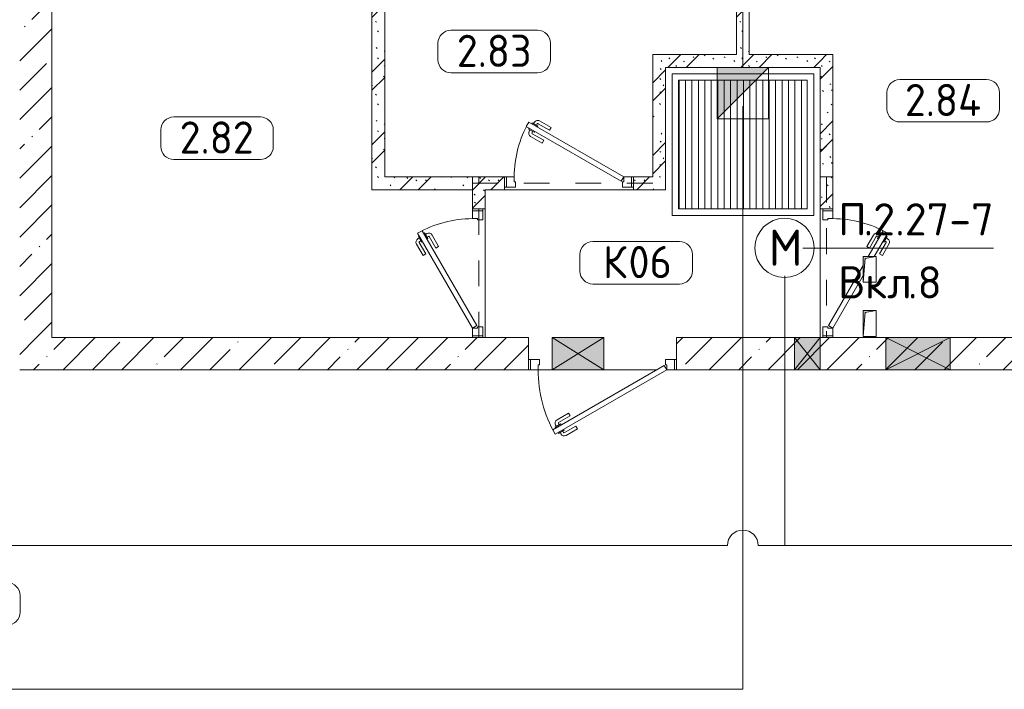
# Model space of a CAD drawing. Header units: millimetres. Extents: x -32229 to 291619, y -13689 to 125138.
# Tile 498 of 565: x 98330 to 105976, y 80217 to 85421. Entities that reach past the tile are written whole.
import ezdxf

# ---------------------------------------------------------------- set-up
doc = ezdxf.new("R2010")
doc.units = ezdxf.units.MM
doc.linetypes.add('3_ Штрих_ 1 х 1 мм', pattern=[400, 200, -200])
for name, color, linetype, lineweight in [('A-____-NOTE-TEXT', 7, 'Continuous', 18), ('A-AREA-____-IDEN', 7, 'Continuous', 9), ('A-DETL-____-THIN', 7, 'Continuous', 9), ('A-DOOR-____-MCUT', 7, 'Continuous', 9), ('A-DOOR-____-OTLN', 7, 'Continuous', 18), ('A-DOOR-FRAM-MCUT', 7, 'Continuous', 9), ('A-FLOR-____-OTLN', 7, 'Continuous', 18), ('A-GLAZ-____-MCUT', 7, 'Continuous', 9), ('A-GLAZ-____-OTLN', 7, 'Continuous', 18), ('A-WALL-____-MCUT', 7, 'Continuous', 40), ('A-WALL-____-PATT', 7, 'Continuous', 40), ('G-____-____-TEXT', 7, 'Continuous', 9), ('I-WALL-____-MCUT', 7, 'Continuous', 40), ('M-EQPM-____-OTLN', 7, 'Continuous', 18), ('S-BEAM-____-OTLN', 7, 'Continuous', 18)]:
    doc.layers.add(name, color=color, linetype=linetype, lineweight=lineweight)
doc.layers.add('A-DETL-____-OTLN', color=7, linetype='Continuous', lineweight=9, true_color=0x00a600)
doc.styles.add('GOST Common_2', font='GOST_Common.ttf', dxfattribs={"height": 280})
doc.styles.add('GOST Common_9', font='GOST_Common.ttf', dxfattribs={"height": 250})
doc.styles.add('ISOCPEUR', font='isocpeur.ttf', dxfattribs={"height": 250})
pattern_1 = [(135, (300.56, 377.28), (-565.6854, 6e-14), [10, -790]), (135, (349.8, 474.73), (-565.6854, 6e-14), [10, -790]), (135, (423.93, 473.06), (-565.6854, 6e-14), [10, -790]), (135, (229.92, 447.9), (-565.6854, 6e-14), [10, -790]), (135, (155.08, 447.9), (-565.6854, 6e-14), [10, -790]), (135, (114.9, 369.03), (-565.6854, 6e-14), [10, -790]), (135, (132.43, 285.8), (-565.6854, 6e-14), [10, -790]), (135, (214.66, 322), (-565.6854, 6e-14), [10, -790]), (135, (198.16, 261.88), (-565.6854, 6e-14), [10, -790]), (135, (45.2, 272.9), (-565.6854, 6e-14), [10, -790]), (135, (42.32, 336.16), (-565.6854, 6e-14), [10, -790]), (135, (92.26, 192.24), (-565.6854, 6e-14), [10, -790]), (135, (7.07, 149.2), (-565.6854, 6e-14), [10, -790]), (135, (80.6, 95.1), (-565.6854, 6e-14), [10, -790]), (135, (79.53, 36.94), (-565.6854, 6e-14), [10, -790]), (135, (153.87, 74.56), (-565.6854, 6e-14), [10, -790]), (135, (228.35, 124.8), (-565.6854, 6e-14), [10, -790]), (135, (279.75, 180.4), (-565.6854, 6e-14), [10, -790]), (135, (282.9, 31.63), (-565.6854, 6e-14), [10, -790]), (135, (377.38, 53.45), (-565.6854, 6e-14), [10, -790]), (135, (352.28, 102.7), (-565.6854, 6e-14), [10, -790]), (135, (354.05, 0), (-565.6854, 6e-14), [10, -790]), (135, (553.23, 16.45), (-565.6854, 6e-14), [10, -790]), (135, (542.38, 63.45), (-565.6854, 6e-14), [10, -790]), (135, (536.58, 239.3), (-565.6854, 6e-14), [10, -790]), (135, (475.85, 203.9), (-565.6854, 6e-14), [10, -790]), (135, (475.85, 316.54), (-565.6854, 6e-14), [10, -790]), (135, (520.8, 408.7), (-565.6854, 6e-14), [10, -790]), (135, (551.1, 470.8), (-565.6854, 6e-14), [10, -790]), (135, (235.25, 537.93), (-565.6854, 6e-14), [10, -790]), (135, (407.25, 547.65), (-565.6854, 6e-14), [10, -790]), (135, (94.5, 558.6), (-565.6854, 6e-14), [10, -790]), (135, (46.4, 532.3), (-565.6854, 6e-14), [10, -790]), (135, (85.56, 465.04), (-565.6854, 6e-14), [10, -790]), (135, (355.53, 181.14), (-565.6854, 6e-14), [10, -790]), (135, (362.23, 243.6), (-565.6854, 6e-14), [10, -790]), (135, (413.45, 344.1), (-565.6854, 6e-14), [10, -790]), (135, (286.3, 273.25), (-565.6854, 6e-14), [10, -790]), (135, (423.02, 263.72), (-565.6854, 6e-14), [10, -790]), (135, (162.94, 190.2), (-565.6854, 6e-14), [10, -790]), (135, (470.25, 120.93), (-565.6854, 6e-14), [10, -790]), (135, (484.48, 9.78), (-565.6854, 6e-14), [10, -790]), (45, (0, 212.13), (-565.6854, 0), []), (45, (212.13, 0), (-565.6854, 0), []), (45, (353.55, 0), (-565.6854, 0), []), (45, (0, 353.55), (-565.6854, 0), [])]
pattern_2 = [(45, (0, 0), (-228.0985, 228.0985), []), (45, (228.1, 0), (-228.0985, 228.0985), [403.225, -80.645, 6.706, -73.939])]

# ---------------------------------------------------------------- blocks, each defined once
blk = doc.blocks.new('АР_Дверь однопольная - 1000х2100h_850__Кладовая-4909950--02 ЭМ')
at = {"layer": 'A-DOOR-____-MCUT', "color": 253, "lineweight": 13, "true_color": 0xaaaaaa}
for p, q in [((311.1, 475), (-425, 50)), ((331.1, 440.4), (311.1, 475)), ((-405, 15.4), (331.1, 440.4)), ((-425, 50), (-405, 15.4))]:
    blk.add_line(p, q, dxfattribs=at)
at = {"layer": 'A-DOOR-____-OTLN', "color": 253, "lineweight": 5, "true_color": 0xaaaaaa}
for p, q in [((138.9, 433.3), (227.7, 484.6)), ((151.4, 411.7), (240.2, 462.9)), ((285.5, 469.4), (242.2, 444.4)), ((253, 450.7), (247, 461.1)), ((274.6, 463.2), (268.6, 473.6)), ((289.5, 462.5), (285.5, 469.4)), ((151.4, 411.7), (138.9, 433.3)), ((196.4, 333.7), (285.2, 385)), ((242.2, 444.4), (246.2, 437.5)), ((270.2, 395.9), (266.2, 402.9)), ((313.5, 420.9), (270.2, 395.9)), ((281, 402.2), (287, 391.8)), ((302.6, 414.7), (308.7, 404.3)), ((309.5, 427.9), (313.5, 420.9)), ((196.4, 333.7), (208.9, 312.1)), ((208.9, 312.1), (297.7, 363.3))]:
    blk.add_line(p, q, dxfattribs=at)
for centre, radius, start, end in [((242.7, 458.6), 30, 30, 120), ((242.7, 458.6), 4.99, 30, 120), ((-425, 50), 850, 360, 30), ((282.7, 389.3), 4.99, 300, 30), ((282.7, 389.3), 30, 300, 30)]:
    blk.add_arc(centre, radius, start, end, dxfattribs=at)
at = {"layer": 'A-DOOR-FRAM-MCUT', "color": 253, "lineweight": 13, "true_color": 0xaaaaaa}
for p, q in [((-485, 50), (-500, 50)), ((-425, 50), (-485, 50)), ((-485, 50), (-485, -30)), ((-425, 10), (-425, 50)), ((-415, 10), (-425, 10)), ((-415, -30), (-415, 10)), ((425, 10), (415, 10)), ((415, 10), (415, -30)), ((485, 50), (425, 50)), ((425, 50), (425, 10)), ((485, -30), (485, 50)), ((485, 50), (500, 50)), ((-485, -30), (-500, -30)), ((-485, -30), (-415, -30)), ((415, -30), (485, -30)), ((485, -30), (500, -30))]:
    blk.add_line(p, q, dxfattribs=at)
blk = doc.blocks.new('АР_Дверь однопольная - 1000х2100h_850__Кладовая-4724720--02 ЭМ')
at = {"layer": 'A-DOOR-____-MCUT', "color": 253, "lineweight": 13, "true_color": 0xaaaaaa}
for p, q in [((-311.1, 475), (-331.1, 440.4)), ((-130, 370.4), (-311.1, 475)), ((-331.1, 440.4), (-130, 324.2)), ((-62, 285), (405, 15.4)), ((425, 50), (18, 285)), ((405, 15.4), (425, 50))]:
    blk.add_line(p, q, dxfattribs=at)
at = {"layer": 'A-DOOR-____-OTLN', "color": 253, "lineweight": 5, "true_color": 0xaaaaaa}
for p, q in [((-289.5, 462.5), (-285.5, 469.4)), ((-285.5, 469.4), (-242.2, 444.4)), ((-274.6, 463.2), (-268.6, 473.6)), ((-253, 450.7), (-247, 461.1)), ((-151.4, 411.7), (-240.2, 462.9)), ((-138.9, 433.3), (-227.7, 484.6)), ((-309.5, 427.9), (-313.5, 420.9)), ((-313.5, 420.9), (-270.2, 395.9)), ((-302.6, 414.7), (-308.7, 404.3)), ((-281, 402.2), (-287, 391.8)), ((-196.4, 333.7), (-285.2, 385)), ((-270.2, 395.9), (-266.2, 402.9)), ((-242.2, 444.4), (-246.2, 437.5)), ((-151.4, 411.7), (-138.9, 433.3)), ((-208.9, 312.1), (-297.7, 363.3)), ((-196.4, 333.7), (-208.9, 312.1))]:
    blk.add_line(p, q, dxfattribs=at)
for centre, radius, start, end in [((425, 50), 850, 150, 180), ((-242.7, 458.6), 30, 60, 150), ((-242.7, 458.6), 4.99, 60, 150), ((-282.7, 389.3), 30, 150, 240), ((-282.7, 389.3), 4.99, 150, 240)]:
    blk.add_arc(centre, radius, start, end, dxfattribs=at)
at = {"layer": 'A-DOOR-FRAM-MCUT', "color": 253, "lineweight": 13, "true_color": 0xaaaaaa}
for p, q in [((-485, 50), (-500, 50)), ((-425, 50), (-485, 50)), ((-485, 50), (-485, -30)), ((-425, 10), (-425, 50)), ((-415, 10), (-425, 10)), ((-415, -30), (-415, 10)), ((425, 10), (415, 10)), ((415, 10), (415, -30)), ((485, 50), (425, 50)), ((425, 50), (425, 10)), ((485, -30), (485, 50)), ((485, 50), (500, 50)), ((-485, -30), (-500, -30)), ((-485, -30), (-415, -30)), ((415, -30), (485, -30)), ((485, -30), (500, -30))]:
    blk.add_line(p, q, dxfattribs=at)
blk = doc.blocks.new('АР_Дверь однопольная - 1000х2100h_850__Кладовая-4724611--02 ЭМ')
at = {"layer": 'A-DOOR-____-MCUT', "color": 253, "lineweight": 13, "true_color": 0xaaaaaa}
for p, q in [((-311.1, 475), (-331.1, 440.4)), ((425, 50), (-311.1, 475)), ((-331.1, 440.4), (405, 15.4)), ((405, 15.4), (425, 50))]:
    blk.add_line(p, q, dxfattribs=at)
at = {"layer": 'A-DOOR-____-OTLN', "color": 253, "lineweight": 5, "true_color": 0xaaaaaa}
for p, q in [((-289.5, 462.5), (-285.5, 469.4)), ((-285.5, 469.4), (-242.2, 444.4)), ((-274.6, 463.2), (-268.6, 473.6)), ((-253, 450.7), (-247, 461.1)), ((-151.4, 411.7), (-240.2, 462.9)), ((-138.9, 433.3), (-227.7, 484.6)), ((-309.5, 427.9), (-313.5, 420.9)), ((-313.5, 420.9), (-270.2, 395.9)), ((-302.6, 414.7), (-308.7, 404.3)), ((-281, 402.2), (-287, 391.8)), ((-196.4, 333.7), (-285.2, 385)), ((-270.2, 395.9), (-266.2, 402.9)), ((-242.2, 444.4), (-246.2, 437.5)), ((-151.4, 411.7), (-138.9, 433.3)), ((-208.9, 312.1), (-297.7, 363.3)), ((-196.4, 333.7), (-208.9, 312.1))]:
    blk.add_line(p, q, dxfattribs=at)
for centre, radius, start, end in [((425, 50), 850, 150, 180), ((-242.7, 458.6), 30, 60, 150), ((-242.7, 458.6), 4.99, 60, 150), ((-282.7, 389.3), 30, 150, 240), ((-282.7, 389.3), 4.99, 150, 240)]:
    blk.add_arc(centre, radius, start, end, dxfattribs=at)
at = {"layer": 'A-DOOR-FRAM-MCUT', "color": 253, "lineweight": 13, "true_color": 0xaaaaaa}
for p, q in [((-485, 50), (-500, 50)), ((-425, 50), (-485, 50)), ((-485, 50), (-485, -30)), ((-425, 10), (-425, 50)), ((-415, 10), (-425, 10)), ((-415, -30), (-415, 10)), ((425, 10), (415, 10)), ((415, 10), (415, -30)), ((485, 50), (425, 50)), ((425, 50), (425, 10)), ((485, -30), (485, 50)), ((485, 50), (500, 50)), ((-485, -30), (-500, -30)), ((-485, -30), (-415, -30)), ((415, -30), (485, -30)), ((485, -30), (500, -30))]:
    blk.add_line(p, q, dxfattribs=at)
blk = doc.blocks.new('АР_Приямок - ПР-1_1100х1100 х50-V65--02 ЭМ')
at = {"layer": 'M-EQPM-____-OTLN', "lineweight": 5, "true_color": 0xaaaaaa}
h = blk.add_hatch(dxfattribs=at)
h.set_pattern_fill('FP_31', color=253, style=0, pattern_type=2)
h.set_pattern_definition([(90, (0, 0), (-50, 3e-15), [])])
h.paths.add_polyline_path([(1050, -500), (1050, 500), (50, 500), (50, -500), (659.094588, -500)])
at = {"layer": 'M-EQPM-____-OTLN', "color": 253, "lineweight": 13, "true_color": 0xaaaaaa}
for p, q in [((0, -550), (0, 550)), ((0, 550), (1100, 550)), ((1100, 550), (1100, -550)), ((1100, -550), (0, -550))]:
    blk.add_line(p, q, dxfattribs=at)
blk = doc.blocks.new('АР_Дверь однопольная - 1150х2100h_кл_ коридор-4724899--02 ЭМ')
at = {"layer": 'A-DOOR-____-MCUT', "color": 253, "lineweight": 13, "true_color": 0xaaaaaa}
for p, q in [((366, 625), (-500, 125)), ((386, 590.4), (366, 625)), ((-480, 90.4), (386, 590.4)), ((-500, 125), (-480, 90.4))]:
    blk.add_line(p, q, dxfattribs=at)
at = {"layer": 'A-DOOR-____-OTLN', "color": 253, "lineweight": 5, "true_color": 0xaaaaaa}
for p, q in [((193.8, 583.3), (282.6, 634.6)), ((206.3, 561.7), (295.1, 612.9)), ((340.4, 619.4), (297.1, 594.4)), ((329.5, 613.2), (323.5, 623.6)), ((344.4, 612.5), (340.4, 619.4)), ((206.3, 561.7), (193.8, 583.3)), ((297.1, 594.4), (301.1, 587.5)), ((307.9, 600.7), (301.9, 611.1)), ((325.1, 545.9), (321.1, 552.9)), ((368.4, 570.9), (325.1, 545.9)), ((335.9, 552.2), (341.9, 541.8)), ((357.5, 564.7), (363.6, 554.3)), ((364.4, 577.9), (368.4, 570.9)), ((251.3, 483.7), (340.1, 535)), ((251.3, 483.7), (263.8, 462.1)), ((263.8, 462.1), (352.6, 513.3))]:
    blk.add_line(p, q, dxfattribs=at)
for centre, radius, start, end in [((297.6, 608.6), 30, 30, 120), ((297.6, 608.6), 4.99, 30, 120), ((-500, 125), 1000, 360, 30), ((337.6, 539.3), 4.99, 300, 30), ((337.6, 539.3), 30, 300, 30)]:
    blk.add_arc(centre, radius, start, end, dxfattribs=at)
at = {"layer": 'A-DOOR-FRAM-MCUT', "color": 253, "lineweight": 13, "true_color": 0xaaaaaa}
for p, q in [((-560, 125), (-575, 125)), ((-500, 125), (-560, 125)), ((-560, 125), (-560, 45)), ((-500, 85), (-500, 125)), ((-490, 85), (-500, 85)), ((-490, 45), (-490, 85)), ((500, 85), (490, 85)), ((490, 85), (490, 45)), ((560, 125), (500, 125)), ((500, 125), (500, 85)), ((560, 45), (560, 125)), ((560, 125), (575, 125)), ((-560, 45), (-575, 45)), ((-560, 45), (-490, 45)), ((490, 45), (560, 45)), ((560, 45), (575, 45))]:
    blk.add_line(p, q, dxfattribs=at)
blk = doc.blocks.new('АР_Отверстие прямоугольное - СС-3618556--02 ЭМ')
at = {"layer": 'A-GLAZ-____-OTLN', "lineweight": 13, "true_color": 0xf0f0f0}
blk.add_hatch(color=7, dxfattribs=at).paths.add_polyline_path([(375, -125), (375, 125), (-125, 125), (-125, -125)])
at = {"layer": 'A-GLAZ-____-MCUT', "color": 253, "lineweight": 13, "true_color": 0xaaaaaa}
for p, q in [((-125, 125), (-125, -125)), ((375, 125), (375, -125))]:
    blk.add_line(p, q, dxfattribs=at)
at = {"layer": 'A-GLAZ-____-OTLN', "color": 253, "lineweight": 5, "true_color": 0xaaaaaa}
for p, q in [((375, 125), (-125, -125)), ((-125, 125), (375, -125))]:
    blk.add_line(p, q, dxfattribs=at)
at = {"layer": 'A-GLAZ-____-OTLN', "color": 253, "lineweight": 13, "true_color": 0xaaaaaa}
for p, q in [((375, 125), (-125, 125)), ((-125, 125), (-125, -125)), ((375, -125), (375, 125)), ((-125, -125), (375, -125))]:
    blk.add_line(p, q, dxfattribs=at)
blk = doc.blocks.new('АР_Отверстие прямоугольное - АПТ-3882278--02 ЭМ')
at = {"layer": 'A-GLAZ-____-OTLN', "lineweight": 13, "true_color": 0xf0f0f0}
blk.add_hatch(color=7, dxfattribs=at).paths.add_polyline_path([(325, -125), (325, 125), (-75, 125), (-75, -125)])
at = {"layer": 'A-GLAZ-____-MCUT', "color": 253, "lineweight": 13, "true_color": 0xaaaaaa}
for p, q in [((-75, 125), (-75, -125)), ((325, 125), (325, -125))]:
    blk.add_line(p, q, dxfattribs=at)
at = {"layer": 'A-GLAZ-____-OTLN', "color": 253, "lineweight": 5, "true_color": 0xaaaaaa}
for p, q in [((325, 125), (-75, -125)), ((-75, 125), (325, -125))]:
    blk.add_line(p, q, dxfattribs=at)
at = {"layer": 'A-GLAZ-____-OTLN', "color": 253, "lineweight": 13, "true_color": 0xaaaaaa}
for p, q in [((325, 125), (-75, 125)), ((-75, 125), (-75, -125)), ((325, -125), (325, 125)), ((-75, -125), (325, -125))]:
    blk.add_line(p, q, dxfattribs=at)
blk = doc.blocks.new('АР_Отверстие прямоугольное - ВК-4357617--02 ЭМ')
at = {"layer": 'A-GLAZ-____-OTLN', "lineweight": 13, "true_color": 0xf0f0f0}
blk.add_hatch(color=7, dxfattribs=at).paths.add_polyline_path([(225, -125), (225, 125), (25, 125), (25, -125)])
at = {"layer": 'A-GLAZ-____-MCUT', "color": 253, "lineweight": 13, "true_color": 0xaaaaaa}
for p, q in [((25, 125), (25, -125)), ((225, 125), (225, -125))]:
    blk.add_line(p, q, dxfattribs=at)
at = {"layer": 'A-GLAZ-____-OTLN', "color": 253, "lineweight": 5, "true_color": 0xaaaaaa}
for p, q in [((225, 125), (25, -125)), ((25, 125), (225, -125))]:
    blk.add_line(p, q, dxfattribs=at)
at = {"layer": 'A-GLAZ-____-OTLN', "color": 253, "lineweight": 13, "true_color": 0xaaaaaa}
for p, q in [((225, 125), (25, 125)), ((25, 125), (25, -125)), ((225, -125), (225, 125)), ((25, -125), (225, -125))]:
    blk.add_line(p, q, dxfattribs=at)
blk = doc.blocks.new('АР_Канал вертикальный прямоугольный - СС-5432437--02 ЭМ')
at = {"layer": 'M-EQPM-____-OTLN', "lineweight": 13, "true_color": 0xe2e2e2}
blk.add_hatch(color=254, dxfattribs=at).paths.add_polyline_path([(-50, -100), (-35, 85), (50, 100), (-50, 100)])
at = {"layer": 'M-EQPM-____-OTLN', "color": 253, "lineweight": 13, "true_color": 0xaaaaaa}
for p, q in [((50, 100), (-50, 100)), ((-50, 100), (-50, -100)), ((50, 100), (-50, 100)), ((-50, 100), (-50, -100)), ((-50, -100), (-50, 100)), ((-50, 100), (50, 100)), ((-50, -100), (-35, 85)), ((-50, -100), (-35, 85)), ((-35, 85), (50, 100)), ((-35, 85), (50, 100)), ((50, -100), (50, 100)), ((50, 100), (50, -100)), ((-50, -100), (50, -100)), ((50, -100), (-50, -100))]:
    blk.add_line(p, q, dxfattribs=at)
blk = doc.blocks.new('АР_Перемычка - 100_Уx1_75x5__Оп_250-0_125x80x5_-6370712--02 ЭМ')
at = {"layer": 'S-BEAM-____-OTLN', "color": 9, "linetype": '3_ Штрих_ 1 х 1 мм', "lineweight": 15, "true_color": 0xc4c4c4}
for p, q in [((-750, 50), (-750, -50)), ((500, 50), (500, -50)), ((-750, 0), (500, 0))]:
    blk.add_line(p, q, dxfattribs=at)
blk = doc.blocks.new('АР_Перемычка - 100_Уx1_75x5__250-250-6683530--02 ЭМ')
at = {"layer": 'S-BEAM-____-OTLN', "color": 9, "linetype": '3_ Штрих_ 1 х 1 мм', "lineweight": 15, "true_color": 0xc4c4c4}
for p, q in [((-750, 50), (-750, -50)), ((750, 50), (750, -50)), ((-750, 0), (750, 0))]:
    blk.add_line(p, q, dxfattribs=at)
blk = doc.blocks.new('АР_Перемычка - 100_Уx1_75x5__Оп_0_125x80x5_-250-6145371--02 ЭМ')
at = {"layer": 'S-BEAM-____-OTLN', "color": 9, "linetype": '3_ Штрих_ 1 х 1 мм', "lineweight": 15, "true_color": 0xc4c4c4}
for p, q in [((-500, 50), (-500, -50)), ((750, 50), (750, -50)), ((-500, 0), (750, 0))]:
    blk.add_line(p, q, dxfattribs=at)
blk = doc.blocks.new('Наметкина 10_РД_АР_П_отсоединено_rvt-1--02 ЭМ')
at = {"layer": 'A-WALL-____-PATT', "lineweight": 5, "true_color": 0xaaaaaa}
h = blk.add_hatch(dxfattribs=at)
h.set_pattern_fill('FP_3', color=253, style=0, pattern_type=2)
h.set_pattern_definition(pattern_2)
h.paths.add_polyline_path([(98580.3, 82950), (98580.3, 85750), (98330.3, 85750), (98330.3, 82950)])
h = blk.add_hatch(dxfattribs=at)
h.set_pattern_fill('FP_1', color=253, style=0, pattern_type=2)
h.set_pattern_definition(pattern_1)
h.paths.add_polyline_path([(101165.3, 84100), (101165.3, 85750), (101065.3, 85750), (101065.3, 84100)])
h = blk.add_hatch(dxfattribs=at)
h.set_pattern_fill('FP_1', color=253, style=0, pattern_type=2)
h.set_pattern_definition(pattern_1)
h.paths.add_polyline_path([(103995.3, 85150), (103995.3, 85750), (103895.3, 85750), (103895.3, 85150)])
h = blk.add_hatch(dxfattribs=at)
h.set_pattern_fill('FP_1', color=253, style=0, pattern_type=2)
h.set_pattern_definition(pattern_1)
h.paths.add_polyline_path([(103245.3, 84200), (103345.3, 84200), (103345.3, 85150), (103245.3, 85150), (103245.3, 84396.2)])
h = blk.add_hatch(dxfattribs=at)
h.set_pattern_fill('FP_1', color=253, style=0, pattern_type=2)
h.set_pattern_definition(pattern_1)
h.paths.add_polyline_path([(104545.3, 85050), (104545.3, 85150), (103345.3, 85150), (103345.3, 85050)])
h = blk.add_hatch(dxfattribs=at)
h.set_pattern_fill('FP_1', color=253, style=0, pattern_type=2)
h.set_pattern_definition(pattern_1)
h.paths.add_polyline_path([(104562.2, 83950), (104645.3, 83950), (104645.3, 85150), (104545.3, 85150), (104545.3, 83950)])
h = blk.add_hatch(dxfattribs=at)
h.set_pattern_fill('FP_1', color=253, style=0, pattern_type=2)
h.set_pattern_definition(pattern_1)
h.paths.add_polyline_path([(103345.3, 84100), (103345.3, 84200), (103095.3, 84200), (103095.3, 84100), (103231.2, 84100)])
h.paths.add_polyline_path([(101845.3, 84100), (102095.3, 84100), (102095.3, 84200), (101165.3, 84200), (101165.3, 84100)])
h = blk.add_hatch(dxfattribs=at)
h.set_pattern_fill('FP_1', color=253, style=0, pattern_type=2)
h.set_pattern_definition(pattern_1)
h.paths.add_polyline_path([(101845.3, 83950), (101945.3, 83950), (101945.3, 84100), (101845.3, 84100)])
h = blk.add_hatch(dxfattribs=at)
h.set_pattern_fill('FP_3', color=253, style=0, pattern_type=2)
h.set_pattern_definition(pattern_2)
h.paths.add_polyline_path([(105893.2, 82700), (107305.3, 82700), (107305.3, 82950), (103430.3, 82950), (103430.3, 82700), (105555.3, 82700)])
h.paths.add_polyline_path([(98330.3, 82700), (102280.3, 82700), (102280.3, 82950), (98330.3, 82950)])
at = {"layer": 'A-FLOR-____-OTLN', "color": 253, "lineweight": 13, "true_color": 0xaaaaaa}
for p, q in [((103445.6, 83950), (103445.6, 84950)), ((103445.6, 84950), (104445.6, 84950)), ((104445.6, 84950), (104445.6, 83950)), ((104545.3, 83950), (104545.3, 84396.2)), ((103095.3, 84100), (102095.3, 84100)), ((102095.3, 84100), (103095.3, 84100)), ((101945.3, 83950), (101945.3, 82950)), ((101945.3, 82950), (101945.3, 83950)), ((104445.6, 83950), (103445.6, 83950)), ((104545.3, 82950), (104545.3, 83950)), ((104545.3, 83950), (104545.3, 82950)), ((102295.3, 82700), (102280.3, 82700)), ((102280.3, 82700), (102295.3, 82700)), ((102465.3, 82700), (102355.3, 82700)), ((102355.3, 82700), (102465.3, 82700)), ((102865.3, 82700), (102465.3, 82700)), ((102465.3, 82700), (102865.3, 82700)), ((103275.3, 82700), (102865.3, 82700)), ((102865.3, 82700), (103275.3, 82700)), ((103430.3, 82700), (103415.3, 82700)), ((103415.3, 82700), (103430.3, 82700))]:
    blk.add_line(p, q, dxfattribs=at)
at = {"layer": 'A-WALL-____-MCUT', "color": 253, "lineweight": 13, "true_color": 0xaaaaaa}
for p, q in [((98580.3, 82950), (98580.3, 85750)), ((102280.3, 82950), (98580.3, 82950)), ((102280.3, 82700), (102280.3, 82950)), ((104345.3, 82950), (103430.3, 82950)), ((103430.3, 82950), (103430.3, 82700)), ((104545.3, 82950), (104345.3, 82950)), ((105055.3, 82950), (104545.3, 82950)), ((105555.3, 82950), (105055.3, 82950)), ((107305.3, 82950), (105555.3, 82950)), ((98330.3, 82700), (102280.3, 82700)), ((103430.3, 82700), (104345.3, 82700)), ((104345.3, 82700), (104545.3, 82700)), ((104545.3, 82700), (105055.3, 82700)), ((105055.3, 82700), (105555.3, 82700)), ((105555.3, 82700), (107305.3, 82700))]:
    blk.add_line(p, q, dxfattribs=at)
at = {"layer": 'I-WALL-____-MCUT', "color": 253, "lineweight": 13, "true_color": 0xaaaaaa}
for p, q in [((101065.3, 85750), (101065.3, 84100)), ((101165.3, 84200), (101165.3, 85750)), ((103895.3, 85750), (103895.3, 85150)), ((103995.3, 85150), (103995.3, 85750)), ((103245.3, 85150), (103245.3, 84200)), ((103345.3, 85150), (103245.3, 85150)), ((103895.3, 85150), (103345.3, 85150)), ((104545.3, 85150), (103995.3, 85150)), ((104645.3, 85150), (104545.3, 85150)), ((104645.3, 83950), (104645.3, 85150)), ((103345.3, 84200), (103345.3, 85050)), ((103345.3, 85050), (104545.3, 85050)), ((104545.3, 85050), (104545.3, 83950)), ((102095.3, 84200), (101165.3, 84200)), ((102095.3, 84100), (102095.3, 84200)), ((103245.3, 84200), (103095.3, 84200)), ((103095.3, 84200), (103095.3, 84100)), ((103345.3, 84100), (103345.3, 84200)), ((101065.3, 84100), (101165.3, 84100)), ((101165.3, 84100), (101845.3, 84100)), ((101845.3, 84100), (101845.3, 83950)), ((101945.3, 84100), (102095.3, 84100)), ((101945.3, 83950), (101945.3, 84100)), ((103095.3, 84100), (103345.3, 84100)), ((101845.3, 83950), (101945.3, 83950)), ((104545.3, 83950), (104645.3, 83950))]:
    blk.add_line(p, q, dxfattribs=at)
at = {"layer": 'A-DOOR-____-OTLN', "color": 253, "lineweight": 13, "true_color": 0xaaaaaa}
blk.add_blockref('АР_Дверь однопольная - 1000х2100h_850__Кладовая-4724611--02 ЭМ', (102595.3, 84150), dxfattribs=at)
for name, p, rotation in [('АР_Дверь однопольная - 1000х2100h_850__Кладовая-4909950--02 ЭМ', (101895.3, 83450), 90), ('АР_Дверь однопольная - 1000х2100h_850__Кладовая-4724720--02 ЭМ', (104595.3, 83450), 270), ('АР_Дверь однопольная - 1150х2100h_кл_ коридор-4724899--02 ЭМ', (102855.3, 82825), 180)]:
    blk.add_blockref(name, p, dxfattribs=dict(at, rotation=rotation))
at = {"layer": 'A-GLAZ-____-OTLN', "color": 253, "lineweight": 13, "true_color": 0xaaaaaa}
for name, p in [('АР_Отверстие прямоугольное - АПТ-3882278--02 ЭМ', (102540.3, 82825)), ('АР_Отверстие прямоугольное - ВК-4357617--02 ЭМ', (104320.3, 82825)), ('АР_Отверстие прямоугольное - СС-3618556--02 ЭМ', (105180.3, 82825))]:
    blk.add_blockref(name, p, dxfattribs=at)
at = {"layer": 'M-EQPM-____-OTLN', "color": 253, "lineweight": 13, "true_color": 0xaaaaaa}
for name, p in [('АР_Приямок - ПР-1_1100х1100 х50-V65--02 ЭМ', (103395.6, 84450)), ('АР_Канал вертикальный прямоугольный - СС-5432437--02 ЭМ', (104930.3, 83480)), ('АР_Канал вертикальный прямоугольный - СС-5432437--02 ЭМ', (104930.3, 83060))]:
    blk.add_blockref(name, p, dxfattribs=at)
at = {"layer": 'S-BEAM-____-OTLN', "color": 253, "lineweight": 13, "true_color": 0xaaaaaa}
blk.add_blockref('АР_Перемычка - 100_Уx1_75x5__250-250-6683530--02 ЭМ', (102595.3, 84150), dxfattribs=at)
for name, p, rotation in [('АР_Перемычка - 100_Уx1_75x5__Оп_0_125x80x5_-250-6145371--02 ЭМ', (101895.3, 83450), 90), ('АР_Перемычка - 100_Уx1_75x5__Оп_250-0_125x80x5_-6370712--02 ЭМ', (104595.3, 83450), 270)]:
    blk.add_blockref(name, p, dxfattribs=dict(at, rotation=rotation))
blk = doc.blocks.new('Марка помещения 2 - Марка помещения 2-1605974--02 ЭМ')
at = {"layer": 'A-AREA-____-IDEN', "color": 253, "true_color": 0xaaaaaa}
for p, q in [((-1.797, 0.841), (1.569, 0.841)), ((-2.297, -0.309), (-2.297, 0.341)), ((2.069, 0.341), (2.069, -0.309)), ((1.569, -0.809), (-1.797, -0.809))]:
    blk.add_line(p, q, dxfattribs=at)
for centre, start, end in [((-1.797, 0.341), 90, 180), ((1.569, 0.341), 0, 90), ((-1.797, -0.309), 180, 270), ((1.569, -0.309), 270, 360)]:
    blk.add_arc(centre, 0.5, start, end, dxfattribs=at)
blk = doc.blocks.new('УГО_Шкаф - УГО_Шкаф-2925116--02 ЭМ')
at = {"layer": 'A-____-NOTE-TEXT', "lineweight": 9, "true_color": 0x0000ff}
blk.add_hatch(color=5, dxfattribs=at).paths.add_polyline_path([(1, 2), (1, 0), (-1, 0)])
at = {"layer": 'A-____-NOTE-TEXT', "color": 5, "lineweight": 9, "true_color": 0x0000ff}
for p, q in [((-1, 0), (-1, 2)), ((-1, 2), (1, 2)), ((1, 2), (-1, 0)), ((1, 0), (1, 2)), ((1, 0), (1, 2)), ((1, 0), (-1, 0)), ((-1, 0), (1, 0))]:
    blk.add_line(p, q, dxfattribs=at)

msp = doc.modelspace()

# ---------------------------------------------------------------- linework, layer by layer
at = {"layer": 'A-____-NOTE-TEXT', "color": 5, "lineweight": 9, "true_color": 0x0000ff}
msp.add_circle((104269.6, 83647.4), 230, dxfattribs=at)
at = {"layer": 'A-DETL-____-OTLN', "color": 5, "true_color": 0x0000ff}
for p, q in [((103945.3, 84750), (103945.3, 80217.3)), ((104272.1, 83430.2), (104272.1, 81335)), ((89540.2, 81335), (103825.3, 81335)), ((104065.3, 81335), (111770.6, 81335)), ((103945.3, 80217.3), (89143.6, 80217.3))]:
    msp.add_line(p, q, dxfattribs=at)
msp.add_arc((103945.3, 81335), 120, 0, 180, dxfattribs=at)
at = {"layer": 'A-DETL-____-THIN'}
for p, q in [((103945.3, 86610), (103945.3, 85050)), ((105890.5, 83644.5), (104410.5, 83644.5))]:
    msp.add_line(p, q, dxfattribs=at)

# ---------------------------------------------------------------- block references
at = {"lineweight": 5}
msp.add_blockref('Наметкина 10_РД_АР_П_отсоединено_rvt-1--02 ЭМ', (0, 0), dxfattribs=at)
at = {"layer": 'A-____-NOTE-TEXT', "color": 5, "lineweight": 9, "true_color": 0x0000ff, "xscale": 200, "yscale": 200, "zscale": 200, "rotation": 180}
msp.add_blockref('УГО_Шкаф - УГО_Шкаф-2925116--02 ЭМ', (103945.3, 85050), dxfattribs=at)
at = {"layer": 'A-AREA-____-IDEN', "color": 253, "true_color": 0xaaaaaa, "xscale": 199.9999999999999, "yscale": 199.9999999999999, "zscale": 199.9999999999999}
for p in [(102037.7, 85170.2), (105524, 84787.8), (99885.4, 84496.6), (103139.6, 83528.8), (97919.4, 80878.1)]:
    msp.add_blockref('Марка помещения 2 - Марка помещения 2-1605974--02 ЭМ', p, dxfattribs=at)

# ---------------------------------------------------------------- texts
at = {"layer": 'A-____-NOTE-TEXT', "color": 5, "lineweight": 9, "true_color": 0x0000ff, "insert": (104146.8, 83789.4), "char_height": 280, "width": 304.641, "attachment_point": 1, "style": 'GOST Common_2'}
msp.add_mtext('\\fGOST Common|b0|i0|c204|p34|;М', dxfattribs=at)
at = {"layer": 'A-AREA-____-IDEN', "color": 253, "true_color": 0xaaaaaa, "char_height": 250, "attachment_point": 1, "style": 'GOST Common_9'}
for s, insert, width in [('2.83', (101724.2, 85303.9), 769.62), ('2.84', (105203.5, 84921.6), 785.654), ('2.82', (99571.9, 84630.4), 769.62), ('\\fGOST Common|b0|i0|c204|p34|;К', (102859.1, 83662.5), 240.506), ('06', (103057.6, 83662.5), 448.945)]:
    msp.add_mtext(s, dxfattribs=dict(at, insert=insert, width=width))
at = {"layer": 'G-____-____-TEXT', "char_height": 250, "attachment_point": 1, "style": 'ISOCPEUR'}
for s, insert, width in [('\\fISOCPEUR|b0|i0|c204|p34|;П', (104685.3, 83994.3), 240.506), ('.2.27-7', (104883.7, 83994.3), 1234.599), ('Вкл', (104685.3, 83504.8), 657.384), ('.8', (105227.7, 83504.8), 304.641)]:
    msp.add_mtext(s, dxfattribs=dict(at, insert=insert, width=width))

doc.saveas('drawing.dxf')
